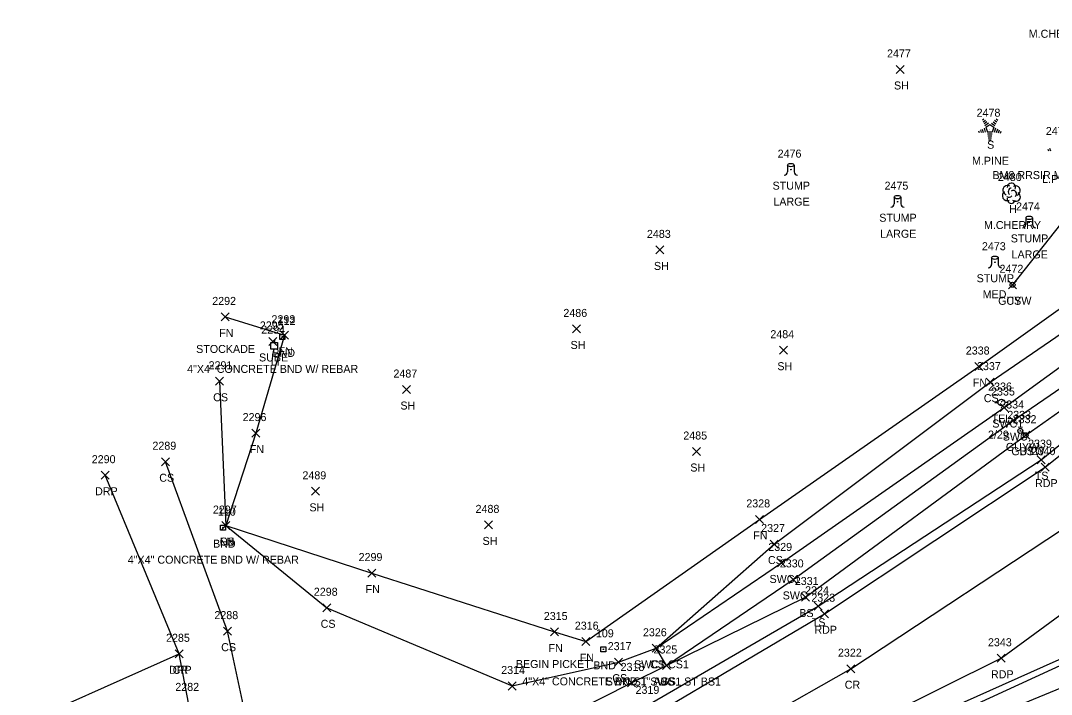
# Model space of a CAD drawing. Extents: x 1477930 to 1480780, y 774090 to 784647.
# Drawn here: x 1478912.6 to 1479170.3, y 774563.5 to 774731.8 of the extents above; entities that cross this region are included whole.
import ezdxf

# ---------------------------------------------------------------- set-up
doc = ezdxf.new("R2010")
doc.units = 0
for name, color, linetype in [('C_C', 7, 'Continuous'), ('L_A', 7, 'Continuous'), ('L_C', 7, 'Continuous'), ('L_I', 7, 'Continuous'), ('L_TIC', 7, 'Continuous'), ('LELB', 7, 'Continuous'), ('LFNC', 7, 'Continuous'), ('LTC', 7, 'Continuous'), ('LTD', 7, 'Continuous'), ('LTS', 7, 'Continuous'), ('M_A', 7, 'Continuous'), ('M_C', 7, 'Continuous'), ('M_I', 7, 'Continuous'), ('MHBP', 7, 'Continuous'), ('P_A', 7, 'Continuous'), ('P_I', 7, 'Continuous'), ('P_TIC', 7, 'Continuous'), ('PET', 7, 'Continuous'), ('PRC', 7, 'Continuous'), ('R_A', 7, 'Continuous'), ('R_I', 7, 'Continuous'), ('R_TIC', 7, 'Continuous'), ('RDP', 7, 'Continuous'), ('RSW', 7, 'Continuous'), ('U_A', 7, 'Continuous'), ('U_C', 7, 'Continuous'), ('U_I', 7, 'Continuous'), ('U_TIC', 7, 'Continuous'), ('ULP', 7, 'Continuous'), ('UP', 7, 'Continuous'), ('UPGW', 7, 'Continuous')]:
    doc.layers.add(name, color=color, linetype=linetype)

msp = doc.modelspace()

# ---------------------------------------------------------------- linework, layer by layer
at = {"layer": 'L_TIC'}
for points in [[(1479131.48, 774718.64), (1479133.48, 774720.64)], [(1479133.48, 774718.64), (1479131.48, 774720.64)], [(1479071.47, 774673.57), (1479073.47, 774675.57)], [(1479073.47, 774673.57), (1479071.47, 774675.57)], [(1479159.61, 774664.86), (1479161.61, 774666.86)], [(1479161.61, 774664.86), (1479159.61, 774666.86)], [(1478962.8, 774656.83), (1478964.8, 774658.83)], [(1478964.8, 774656.83), (1478962.8, 774658.83)], [(1478977.61, 774652.25), (1478979.61, 774654.25)], [(1478979.61, 774652.25), (1478977.61, 774654.25)], [(1479050.63, 774653.83), (1479052.63, 774655.83)], [(1479052.63, 774653.83), (1479050.63, 774655.83)], [(1479102.32, 774648.52), (1479104.32, 774650.52)], [(1479104.32, 774648.52), (1479102.32, 774650.52)], [(1479151.18, 774644.44), (1479153.18, 774646.44)], [(1479153.18, 774644.44), (1479151.18, 774646.44)], [(1478961.33, 774640.76), (1478963.33, 774642.76)], [(1478963.33, 774640.76), (1478961.33, 774642.76)], [(1479153.98, 774640.54), (1479155.98, 774642.54)], [(1479155.98, 774640.54), (1479153.98, 774642.54)], [(1479008.1, 774638.69), (1479010.1, 774640.69)], [(1479010.1, 774638.69), (1479008.1, 774640.69)], [(1478970.45, 774627.81), (1478972.45, 774629.81)], [(1478972.45, 774627.81), (1478970.45, 774629.81)], [(1479162.89, 774627.29), (1479164.89, 774629.29)], [(1479164.89, 774627.29), (1479162.89, 774629.29)], [(1479080.56, 774623.21), (1479082.56, 774625.21)], [(1479082.56, 774623.21), (1479080.56, 774625.21)], [(1478947.86, 774620.66), (1478949.86, 774622.66)], [(1478949.86, 774620.66), (1478947.86, 774622.66)], [(1479166.75, 774621.17), (1479168.75, 774623.17)], [(1479168.75, 774621.17), (1479166.75, 774623.17)], [(1478985.35, 774613.27), (1478987.35, 774615.27)], [(1478987.35, 774613.27), (1478985.35, 774615.27)], [(1479096.31, 774606.25), (1479098.31, 774608.25)], [(1479098.31, 774606.25), (1479096.31, 774608.25)], [(1478962.97, 774604.71), (1478964.97, 774606.71)], [(1478964.97, 774604.71), (1478962.97, 774606.71)], [(1478962.97, 774604.71), (1478964.97, 774606.71)], [(1478964.97, 774604.71), (1478962.97, 774606.71)], [(1479028.63, 774604.88), (1479030.63, 774606.88)], [(1479030.63, 774604.88), (1479028.63, 774606.88)], [(1479100.02, 774600.1), (1479102.02, 774602.1)], [(1479102.02, 774600.1), (1479100.02, 774602.1)], [(1478999.4, 774592.85), (1479001.4, 774594.85)], [(1479001.4, 774592.85), (1478999.4, 774594.85)], [(1479107.86, 774586.86), (1479109.86, 774588.86)], [(1479109.86, 774586.86), (1479107.86, 774588.86)], [(1478988.2, 774584.18), (1478990.2, 774586.18)], [(1478990.2, 774584.18), (1478988.2, 774586.18)], [(1479111.01, 774584.56), (1479113.01, 774586.56)], [(1479113.01, 774584.56), (1479111.01, 774586.56)], [(1478963.34, 774578.34), (1478965.34, 774580.34)], [(1478965.34, 774578.34), (1478963.34, 774580.34)], [(1479045.12, 774578.13), (1479047.12, 774580.13)], [(1479047.12, 774578.13), (1479045.12, 774580.13)], [(1479052.93, 774575.72), (1479054.93, 774577.72)], [(1479054.93, 774575.72), (1479052.93, 774577.72)], [(1479070.52, 774574.06), (1479072.52, 774576.06)], [(1479072.52, 774574.06), (1479070.52, 774576.06)], [(1479061.1, 774570.6), (1479063.1, 774572.6)], [(1479063.1, 774570.6), (1479061.1, 774572.6)], [(1479073.11, 774569.76), (1479075.11, 774571.76)], [(1479075.11, 774569.76), (1479073.11, 774571.76)], [(1479034.48, 774564.64), (1479036.48, 774566.64)], [(1479036.48, 774564.64), (1479034.48, 774566.64)], [(1479064.32, 774565.41), (1479066.32, 774567.41)], [(1479066.32, 774565.41), (1479064.32, 774567.41)]]:
    msp.add_lwpolyline(points, dxfattribs=at)
at = {"layer": 'LELB'}
for points in [[(1479359.96, 774879.16), (1479348.06, 774870.2), (1479331.08, 774841.01), (1479311.27, 774814.44), (1479269.72, 774770.63), (1479258.46, 774742.87), (1479189.67, 774702.56), (1479160.61, 774665.86)], [(1478962.33, 774641.76), (1478963.97, 774605.71), (1478989.2, 774585.18), (1479035.48, 774565.64), (1479062.1, 774571.6), (1479071.52, 774575.06), (1479101.02, 774601.1), (1479154.98, 774641.54), (1479197.13, 774670.38), (1479247.47, 774711.89), (1479280.68, 774743.82), (1479306.08, 774772.18), (1479339.44, 774816.42), (1479355.38, 774843.56), (1479373.73, 774868.57)], [(1478740.27, 774421.37), (1478804.49, 774448.68), (1478839.51, 774461.41), (1478900.12, 774482.9), (1478933.76, 774495.55), (1478952.86, 774503.55), (1479014.49, 774533.68), (1479069.06, 774560.68), (1479112.01, 774585.56), (1479167.75, 774622.17), (1479210.47, 774656.8), (1479257.79, 774698.97), (1479291.85, 774733.88), (1479316.96, 774764.31), (1479351.88, 774806.96), (1479375.4, 774842.78), (1479390.8, 774862.22)], [(1479014.49, 774533.68), (1479043.28, 774555.25), (1479065.32, 774566.41), (1479074.11, 774570.76), (1479108.86, 774587.86), (1479163.89, 774628.29), (1479207.81, 774659.29), (1479255.33, 774701.37), (1479289.44, 774735.89), (1479314.43, 774765.82), (1479350.18, 774808.35), (1479373.39, 774844.03)], [(1478777.91, 774451.45), (1478805.01, 774459.25), (1478820.47, 774470.61), (1478849.7, 774477.14), (1478893.65, 774497.56), (1478921.62, 774507.12), (1478955.97, 774531.94), (1478970.13, 774552.53), (1478964.34, 774579.34), (1478948.86, 774621.66)], [(1479249.3, 774601.16), (1479226.75, 774586.42), (1479185.77, 774570.53), (1479139.55, 774551.45), (1479091.04, 774529.14), (1479044.11, 774505.82), (1478999.98, 774484.87), (1478971.08, 774463.97)], [(1479226.65, 774595.78), (1479182.92, 774575.49), (1479138.16, 774554.95), (1479088.98, 774532.71), (1479043.42, 774508.15), (1478998.98, 774486.89), (1478965.91, 774472.74)]]:
    msp.add_lwpolyline(points, dxfattribs=at)
at = {"layer": 'LFNC'}
msp.add_lwpolyline([(1478963.8, 774657.83), (1478978.61, 774653.25), (1478971.45, 774628.81), (1478963.97, 774605.71), (1479000.4, 774593.85), (1479046.12, 774579.13), (1479053.93, 774576.72), (1479097.31, 774607.25), (1479152.18, 774645.44), (1479192.1, 774673.94), (1479241.74, 774716.53), (1479274.15, 774749.58), (1479299.07, 774777.69), (1479333.92, 774820.28), (1479359.32, 774855.82), (1479370.21, 774870.3)], dxfattribs=at)
at = {"layer": 'LTC'}
for p, q in [((1479153.07, 774707.05), (1479153.43, 774707.31)), ((1479153.28, 774706.58), (1479153.81, 774706.97)), ((1479153.49, 774706.12), (1479154.19, 774706.63)), ((1479153.7, 774705.65), (1479154.58, 774706.29)), ((1479153.92, 774705.2), (1479154.94, 774705.93)), ((1479154.94, 774705.93), (1479155.93, 774705.21)), ((1479155.36, 774706.24), (1479156.17, 774705.66)), ((1479155.73, 774706.59), (1479156.41, 774706.1)), ((1479156.1, 774706.94), (1479156.65, 774706.54)), ((1479156.47, 774707.29), (1479156.89, 774706.98)), ((1479152.1, 774704.33), (1479152.26, 774703.86)), ((1479152.56, 774704.54), (1479152.77, 774703.89)), ((1479153.01, 774704.76), (1479153.29, 774703.93)), ((1479153.47, 774704.98), (1479153.8, 774703.96)), ((1479153.92, 774705.2), (1479154.31, 774704)), ((1479155.54, 774704), (1479154.31, 774704)), ((1479155.5, 774703.5), (1479154.36, 774703.5)), ((1479155.93, 774705.21), (1479155.54, 774704)), ((1479156.37, 774704.94), (1479156.03, 774703.9)), ((1479156.82, 774704.69), (1479156.53, 774703.8)), ((1479157.26, 774704.44), (1479157.02, 774703.71)), ((1479157.7, 774704.18), (1479157.52, 774703.61)), ((1479155.42, 774703), (1479154.43, 774703)), ((1479155.34, 774702.5), (1479154.5, 774702.5)), ((1479155.25, 774702), (1479154.58, 774702)), ((1479169.43, 774699.77), (1479169.58, 774699.3)), ((1479169.88, 774699.99), (1479170.09, 774699.34))]:
    msp.add_line(p, q, dxfattribs=at)
at = {"layer": 'LTD'}
msp.add_line((1479160.28, 774688.78), (1479160.28, 774688.78), dxfattribs=at)
msp.add_line((1479160.28, 774688.78), (1479160.28, 774688.78), dxfattribs=at)
msp.add_arc((1479160.33, 774690.21), 1.05, 335.5272, 180.9563, dxfattribs=at)
for centre, major_axis, ratio, start_param, end_param in [((1479159.49, 774689.44), (1.21, -0.51), 0.895232, 1.570796, 4.712389), ((1479161.32, 774689.36), (-1.14, -0.48), 0.949671, 1.570796, 4.712389), ((1479159.2, 774688.07), (0.58, -1.04), 0.959034, 3.141593, 6.283185), ((1479159.82, 774688.03), (-0.625, -0.083), 0.423636, 0, 3.141593), ((1479160.07, 774689.23), (-0.208, -0.792), 0.645439, 3.141593, 6.283185), ((1479160.78, 774688.61), (-0.5, 0.667), 0.989748, 3.141593, 6.283185), ((1479161.28, 774687.94), (-1.09, 0.79), 0.841452, 1.570796, 4.712389), ((1479160.28, 774687.28), (0.26, 1.06), 0.942809, 1.570796, 4.712389)]:
    msp.add_ellipse(centre, major_axis=major_axis, ratio=ratio, start_param=start_param, end_param=end_param, dxfattribs=at)
at = {"layer": 'LTS'}
for p, q in [((1479104.36, 774695.76), (1479104.36, 774694.09)), ((1479106.03, 774695.59), (1479106.03, 774695.76)), ((1479106.03, 774695.76), (1479106.03, 774694.09)), ((1479105.2, 774694.62), (1479105.2, 774694.62)), ((1479105.2, 774694.62), (1479105.2, 774694.62)), ((1479105.2, 774694.59), (1479105.2, 774694.59)), ((1479131.04, 774687.75), (1479131.04, 774686.08)), ((1479132.7, 774687.58), (1479132.7, 774687.75)), ((1479132.7, 774687.75), (1479132.7, 774686.08)), ((1479131.87, 774686.61), (1479131.87, 774686.61)), ((1479131.87, 774686.61), (1479131.87, 774686.61)), ((1479131.87, 774686.58), (1479131.87, 774686.58)), ((1479163.91, 774682.58), (1479163.91, 774680.91)), ((1479165.58, 774682.41), (1479165.58, 774682.58)), ((1479165.58, 774682.58), (1479165.58, 774680.91)), ((1479164.74, 774681.44), (1479164.74, 774681.44)), ((1479164.74, 774681.44), (1479164.74, 774681.44)), ((1479164.74, 774681.41), (1479164.74, 774681.41)), ((1479155.38, 774672.63), (1479155.38, 774670.96)), ((1479157.04, 774672.46), (1479157.04, 774672.63)), ((1479157.04, 774672.63), (1479157.04, 774670.96)), ((1479156.21, 774671.48), (1479156.21, 774671.48)), ((1479156.21, 774671.48), (1479156.21, 774671.48)), ((1479156.21, 774671.46), (1479156.21, 774671.46))]:
    msp.add_line(p, q, dxfattribs=at)
for centre in [(1479105.2, 774694.62), (1479131.87, 774686.61), (1479164.74, 774681.44), (1479156.21, 774671.48)]:
    msp.add_circle(centre, 0.0833, dxfattribs=at)
for centre, start, end in [((1479103.53, 774694.09), 270, 360), ((1479106.86, 774694.09), 180, 270), ((1479130.2, 774686.08), 270, 360), ((1479133.54, 774686.08), 180, 270), ((1479163.08, 774680.91), 270, 360), ((1479166.41, 774680.91), 180, 270), ((1479154.54, 774670.96), 270, 360), ((1479157.88, 774670.96), 180, 270)]:
    msp.add_arc(centre, 0.833, start, end, dxfattribs=at)
for centre in [(1479105.2, 774695.76), (1479131.87, 774687.75), (1479164.74, 774682.58), (1479156.21, 774672.63)]:
    msp.add_ellipse(centre, major_axis=(-0.833, 0), ratio=0.5, dxfattribs=at)
at = {"layer": 'MHBP'}
for points in [[(1478977.48, 774653.46), (1478978.73, 774653.46), (1478978.73, 774652.21), (1478977.48, 774652.21)], [(1478962.64, 774605.82), (1478963.89, 774605.82), (1478963.89, 774604.57), (1478962.64, 774604.57)], [(1479057.71, 774575.42), (1479058.96, 774575.42), (1479058.96, 774574.17), (1479057.71, 774574.17)]]:
    msp.add_lwpolyline(points, close=True, dxfattribs=at)
for centre in [(1478978.11, 774652.84), (1478963.27, 774605.19), (1479058.33, 774574.8)]:
    msp.add_circle(centre, 0.0833, dxfattribs=at)
at = {"layer": 'P_TIC'}
for points in [[(1479167.73, 774619.31), (1479169.73, 774621.31)], [(1479169.73, 774619.31), (1479167.73, 774621.31)], [(1479112.57, 774582.69), (1479114.57, 774584.69)], [(1479114.57, 774582.69), (1479112.57, 774584.69)], [(1478951.25, 774572.68), (1478953.25, 774574.68)], [(1478953.25, 774572.68), (1478951.25, 774574.68)], [(1479156.72, 774571.57), (1479158.72, 774573.57)], [(1479158.72, 774571.57), (1479156.72, 774573.57)], [(1479119.22, 774568.96), (1479121.22, 774570.96)], [(1479121.22, 774568.96), (1479119.22, 774570.96)]]:
    msp.add_lwpolyline(points, dxfattribs=at)
at = {"layer": 'PET'}
for points in [[(1478646.9, 774367.62), (1478687.83, 774385.99), (1478707.1, 774394.45), (1478751.46, 774414.17), (1478808.39, 774438.04), (1478858.43, 774458.78), (1478902.75, 774477.06), (1478935.49, 774490.35), (1478955.71, 774499.82), (1478999.73, 774519.88), (1479070.74, 774558.33), (1479113.57, 774583.69), (1479168.73, 774620.31), (1479212.4, 774655.38)], [(1478683.07, 774347.91), (1478727.99, 774368.69), (1478775.23, 774390.17), (1478824.48, 774413.21), (1478871.78, 774434.98), (1478928.06, 774460.83), (1478969.71, 774480.29), (1479018.44, 774502.95), (1479067.21, 774527.02), (1479117.77, 774550.82), (1479128.42, 774557.99), (1479157.72, 774572.57), (1479186.74, 774593.83), (1479220.19, 774621.01), (1479234.45, 774632.83)], [(1479182.4, 774576.78), (1479137.48, 774556.65), (1479087.98, 774533.69), (1479042.79, 774509.68), (1478998.36, 774488.55), (1478965.91, 774472.74), (1478935.82, 774456.7), (1478890.7, 774436.75)]]:
    msp.add_lwpolyline(points, dxfattribs=at)
at = {"layer": 'PRC'}
for points in [[(1478654.38, 774346.99), (1478674.83, 774356.65), (1478696.18, 774365.99), (1478731.38, 774382.14), (1478814.02, 774421.35), (1478859.83, 774442.03), (1478906.42, 774463.43), (1478938.4, 774478.56), (1479002.95, 774508.43), (1479077.31, 774545.61), (1479120.22, 774569.96), (1479177.27, 774607.59), (1479194.24, 774620.68)], [(1478784.67, 774500.94), (1478818.05, 774515.42), (1478860.84, 774533.74), (1478906.26, 774553.19), (1478952.25, 774573.68)]]:
    msp.add_lwpolyline(points, dxfattribs=at)
at = {"layer": 'R_TIC'}
for points in [[(1479157.5, 774634.2), (1479159.5, 774636.2)], [(1479159.5, 774634.2), (1479157.5, 774636.2)], [(1479159.79, 774630.96), (1479161.79, 774632.96)], [(1479161.79, 774630.96), (1479159.79, 774632.96)], [(1478932.77, 774617.29), (1478934.77, 774619.29)], [(1478934.77, 774617.29), (1478932.77, 774619.29)], [(1479101.82, 774595.38), (1479103.82, 774597.38)], [(1479103.82, 774595.38), (1479101.82, 774597.38)], [(1479104.78, 774591.26), (1479106.78, 774593.26)], [(1479106.78, 774591.26), (1479104.78, 774593.26)], [(1478951.25, 774572.68), (1478953.25, 774574.68)], [(1478953.25, 774572.68), (1478951.25, 774574.68)], [(1479070.52, 774574.06), (1479072.52, 774576.06)], [(1479072.52, 774574.06), (1479070.52, 774576.06)], [(1479073.11, 774569.76), (1479075.11, 774571.76)], [(1479075.11, 774569.76), (1479073.11, 774571.76)], [(1479073.11, 774569.76), (1479075.11, 774571.76)], [(1479075.11, 774569.76), (1479073.11, 774571.76)]]:
    msp.add_lwpolyline(points, dxfattribs=at)
at = {"layer": 'RDP'}
msp.add_lwpolyline([(1478748.16, 774418.42), (1478740.27, 774421.37), (1478733.85, 774427.71), (1478727.89, 774442.89), (1478726.94, 774455.42), (1478727.62, 774465.32), (1478735.49, 774483.02), (1478751.62, 774493.18), (1478758.93, 774492.24), (1478764.94, 774488.18), (1478777.36, 774477.34), (1478789.43, 774470.73), (1478800.7, 774469.85), (1478846.18, 774488.25), (1478890.08, 774507.83), (1478919.43, 774520.57), (1478935.27, 774529.68), (1478950.09, 774542.89), (1478954.57, 774561.42), (1478952.25, 774573.68), (1478933.77, 774618.29)], dxfattribs=at)
at = {"layer": 'RSW'}
for points in [[(1479074.11, 774570.76), (1479071.52, 774575.06), (1479102.82, 774596.38), (1479158.5, 774635.2), (1479201.19, 774666.18), (1479249.6, 774707.56), (1479274.17, 774731.39)], [(1479074.11, 774570.76), (1479105.78, 774592.26), (1479160.79, 774631.96), (1479204.94, 774662.19), (1479253.21, 774703.76), (1479277.58, 774728.25)]]:
    msp.add_lwpolyline(points, dxfattribs=at)
at = {"layer": 'U_TIC'}
for points in [[(1478974.7, 774650.71), (1478976.7, 774652.71)], [(1478976.7, 774650.71), (1478974.7, 774652.71)]]:
    msp.add_lwpolyline(points, dxfattribs=at)
at = {"layer": 'ULP'}
for p, q in [((1478976.22, 774652.31), (1478976.05, 774651.48)), ((1478975.22, 774649.81), (1478975.22, 774651.48)), ((1478975.22, 774651.48), (1478976.88, 774651.48)), ((1478976.88, 774649.81), (1478975.22, 774649.81)), ((1478975.8, 774648.98), (1478976.05, 774649.81)), ((1478976.05, 774650.65), (1478976.05, 774650.65)), ((1478976.88, 774651.48), (1478976.88, 774649.81))]:
    msp.add_line(p, q, dxfattribs=at)
at = {"layer": 'UP'}
for p, q in [((1479156.15, 774636.44), (1479156.98, 774636.44)), ((1479157.81, 774636.44), (1479157.81, 774636.44)), ((1479159.48, 774636.44), (1479158.65, 774636.44)), ((1479158.65, 774636.44), (1479158.65, 774636.44)), ((1479159.48, 774636.44), (1479159.48, 774636.44))]:
    msp.add_line(p, q, dxfattribs=at)
msp.add_circle((1479157.81, 774636.44), 0.833, dxfattribs=at)
at = {"layer": 'UPGW'}
for centre, radius in [((1479160.61, 774665.86), 0.625), ((1479160.61, 774665.86), 0.0833), ((1479162.55, 774629.36), 0.625), ((1479162.55, 774629.36), 0.0833), ((1479163.89, 774628.29), 0.625), ((1479163.89, 774628.29), 0.0833)]:
    msp.add_circle(centre, radius, dxfattribs=at)

# ---------------------------------------------------------------- texts
at = {"layer": 'C_C'}
msp.add_text('BM8 RRSIR M. PINE ELVE', height=2, dxfattribs=at).set_placement((1479155.58, 774692.26))
at = {"layer": 'L_A'}
for s, p in [('SH', (1479130.97, 774714.64)), ('S', (1479154.26, 774699.84)), ('STUMP', (1479100.62, 774689.62)), ('H', (1479159.72, 774683.78)), ('STUMP', (1479127.29, 774681.61)), ('STUMP', (1479160.16, 774676.44)), ('SH', (1479070.96, 774669.57)), ('STUMP', (1479151.63, 774666.49)), ('CS', (1479159.06, 774660.86)), ('FN', (1478962.28, 774652.83)), ('SH', (1479050.12, 774649.83)), ('FN', (1478977.09, 774648.25)), ('SH', (1479101.81, 774644.52)), ('FN', (1479150.66, 774640.44)), ('CS', (1478960.77, 774636.76)), ('SH', (1479007.58, 774634.69)), ('CS', (1479153.42, 774636.54)), ('FN', (1478969.93, 774623.81)), ('BS', (1479162.34, 774623.29)), ('SH', (1479080.05, 774619.21)), ('CS', (1478947.3, 774616.66)), ('TS', (1479166.16, 774617.17)), ('SH', (1478984.84, 774609.27)), ('CS', (1478962.41, 774600.71)), ('FN', (1478962.45, 774600.71)), ('SH', (1479028.12, 774600.88)), ('FN', (1479095.79, 774602.25)), ('CS', (1479099.46, 774596.1)), ('FN', (1478998.88, 774588.85)), ('BS', (1479107.3, 774582.86)), ('CS', (1478987.64, 774580.18)), ('TS', (1479110.42, 774580.56)), ('CS', (1478962.78, 774574.34)), ('FN', (1479044.6, 774574.13)), ('FN', (1479052.41, 774571.72)), ('CS', (1479069.96, 774570.06)), ('CS', (1479060.54, 774566.6)), ('BS', (1479072.55, 774565.76))]:
    msp.add_text(s, height=2, dxfattribs=at).set_placement(p)
at = {"layer": 'L_C'}
for s, p in [('M.CHERRY', (1479164.65, 774727.56)), ('M.PINE', (1479150.48, 774695.84)), ('L.PINE', (1479167.98, 774691.28)), ('LARGE', (1479100.82, 774685.62)), ('M.CHERRY', (1479153.46, 774679.78)), ('LARGE', (1479127.49, 774677.61)), ('LARGE', (1479160.36, 774672.44)), ('MED.', (1479153.13, 774662.49)), ('STOCKADE', (1478956.52, 774648.83)), ('BEGIN PICKET', (1479036.44, 774570.13))]:
    msp.add_text(s, height=2, dxfattribs=at).set_placement(p)
at = {"layer": 'L_I'}
for s, p in [('2477', (1479129.23, 774722.64)), ('2478', (1479151.62, 774707.84)), ('2479', (1479168.93, 774703.28)), ('2476', (1479101.88, 774697.62)), ('2480', (1479156.94, 774691.78)), ('2475', (1479128.61, 774689.61)), ('2474', (1479161.48, 774684.44)), ('2483', (1479069.21, 774677.57)), ('2473', (1479152.95, 774674.49)), ('2472', (1479157.35, 774668.86)), ('2292', (1478960.54, 774660.83)), ('2486', (1479048.32, 774657.83)), ('2293', (1478975.35, 774656.25)), ('2484', (1479100.06, 774652.52)), ('2338', (1479148.92, 774648.44)), ('2291', (1478959.63, 774644.76)), ('2337', (1479151.72, 774644.54)), ('2487', (1479005.84, 774642.69)), ('2296', (1478968.14, 774631.81)), ('2332', (1479160.63, 774631.29)), ('2485', (1479078.3, 774627.21)), ('2289', (1478945.59, 774624.66)), ('2339', (1479164.48, 774625.17)), ('2489', (1478983.09, 774617.27)), ('2297', (1478960.71, 774608.71)), ('2297', (1478960.71, 774608.71)), ('2488', (1479026.37, 774608.88)), ('2328', (1479094.05, 774610.25)), ('2327', (1479097.76, 774604.1)), ('2299', (1478997.13, 774596.85)), ('2331', (1479106.17, 774590.86)), ('2298', (1478985.94, 774588.18)), ('2324', (1479108.75, 774588.56)), ('2288', (1478961.08, 774582.34)), ('2315', (1479043.43, 774582.13)), ('2316', (1479051.18, 774579.72)), ('2326', (1479068.21, 774578.06)), ('2317', (1479059.41, 774574.6)), ('2325', (1479070.85, 774573.76)), ('2314', (1479032.78, 774568.64)), ('2318', (1479062.63, 774569.41)), ('2319', (1479066.36, 774563.68))]:
    msp.add_text(s, height=2, dxfattribs=at).set_placement(p)
at = {"layer": 'LTC'}
msp.add_text('.', height=1.04, rotation=270, dxfattribs=at).set_placement((1479154.82, 774704.94))
at = {"layer": 'M_A'}
for p in [(1478975.6, 774647.84), (1478960.75, 774600.19), (1479055.82, 774569.8)]:
    msp.add_text('BND', height=2, dxfattribs=at).set_placement(p)
at = {"layer": 'M_C'}
for s, p in [('4"X4" CONCRETE BND W/ REBAR', (1478954.27, 774643.84)), ('4"X4" CONCRETE BND W/ REBAR', (1478939.43, 774596.19)), ('4"X4" CONCRETE BND 1" AGS', (1479038.06, 774565.8))]:
    msp.add_text(s, height=2, dxfattribs=at).set_placement(p)
at = {"layer": 'M_I'}
for s, p in [('112', (1478976.88, 774655.84)), ('110', (1478961.95, 774608.19)), ('109', (1479056.45, 774577.8))]:
    msp.add_text(s, height=2, dxfattribs=at).set_placement(p)
at = {"layer": 'P_A'}
for s, p in [('RDP', (1479166.22, 774615.31)), ('RDP', (1479111.06, 774578.69)), ('CR', (1478950.68, 774568.68)), ('RDP', (1479155.21, 774567.57)), ('CR', (1479118.65, 774564.96))]:
    msp.add_text(s, height=2, dxfattribs=at).set_placement(p)
at = {"layer": 'P_I'}
for s, p in [('2340', (1479165.38, 774623.31)), ('2323', (1479110.31, 774586.69)), ('2285', (1478948.99, 774576.68)), ('2343', (1479154.46, 774575.57)), ('2322', (1479116.96, 774572.96))]:
    msp.add_text(s, height=2, dxfattribs=at).set_placement(p)
at = {"layer": 'R_A'}
for s, p in [('SWC1', (1479155.54, 774630.2)), ('SWC', (1479158.15, 774626.96)), ('DRP', (1478931.25, 774613.29)), ('SWC1', (1479099.86, 774591.38)), ('SWC', (1479103.14, 774587.26)), ('SWC1 CS1', (1479066.01, 774570.06)), ('DRP', (1478949.74, 774568.68)), ('SWC ST SWC1 ST BS1', (1479058.9, 774565.76)), ('SWC ST SWC1 ST BS1', (1479058.9, 774565.76))]:
    msp.add_text(s, height=2, dxfattribs=at).set_placement(p)
at = {"layer": 'R_I'}
for s, p in [('2335', (1479155.24, 774638.2)), ('2334', (1479157.53, 774634.96)), ('2290', (1478930.42, 774621.29)), ('2329', (1479099.55, 774599.38)), ('2330', (1479102.43, 774595.26)), ('2326', (1479068.21, 774578.06)), ('2285', (1478948.99, 774576.68)), ('2325', (1479070.85, 774573.76)), ('2325', (1479070.85, 774573.76)), ('2282', (1478951.31, 774564.42))]:
    msp.add_text(s, height=2, dxfattribs=at).set_placement(p)
at = {"layer": 'U_A'}
for s, p in [('GUYW', (1479157.01, 774660.86)), ('SUBE', (1478972.24, 774646.71)), ('LI', (1478975.15, 774645.65)), ('TEL', (1479155.37, 774631.44)), ('GUYW', (1479158.94, 774624.36)), ('GUYW', (1479160.29, 774623.29))]:
    msp.add_text(s, height=2, dxfattribs=at).set_placement(p)
at = {"layer": 'U_C'}
msp.add_text('2/29', height=2, dxfattribs=at).set_placement((1479154.47, 774627.44))
at = {"layer": 'U_I'}
for s, p in [('2472', (1479157.35, 774668.86)), ('2295', (1478972.44, 774654.71)), ('2294', (1478972.79, 774653.65)), ('2336', (1479154.5, 774639.44)), ('2333', (1479159.29, 774632.36)), ('2332', (1479160.63, 774631.29))]:
    msp.add_text(s, height=2, dxfattribs=at).set_placement(p)

doc.saveas('drawing.dxf')
